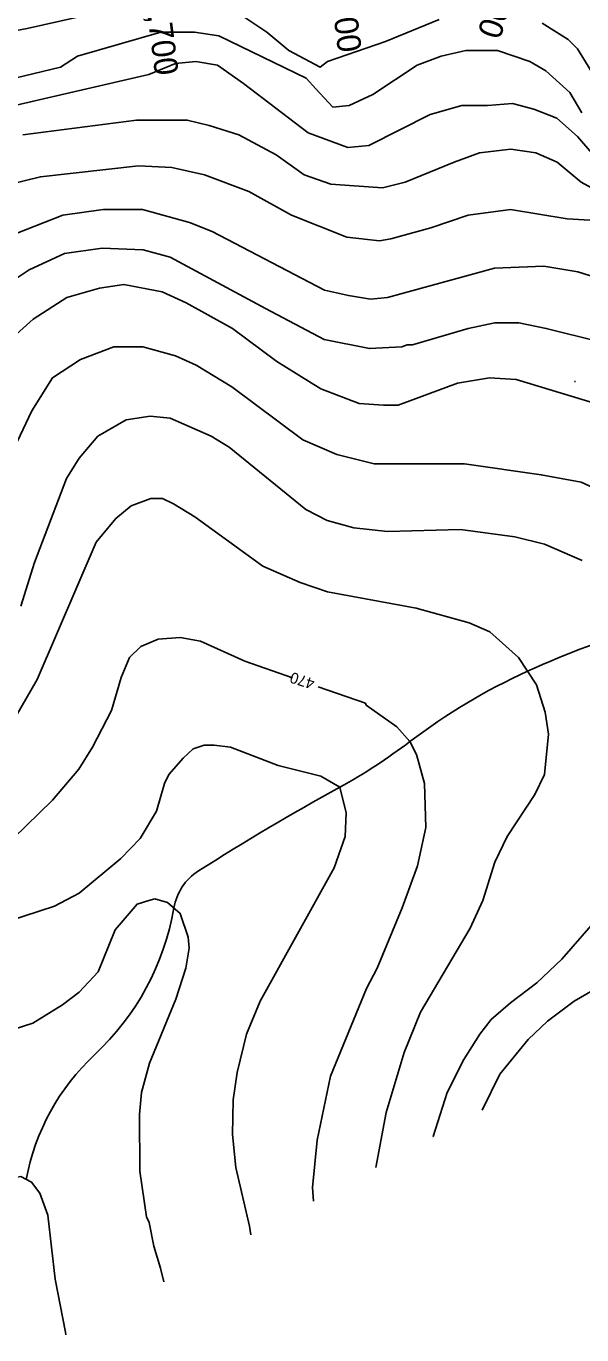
# Model space of a CAD drawing. Extents: x -510989 to -501240, y -1184665 to -1176089.
# Drawn here: x -510055 to -509751, y -1181610 to -1180894 of the extents above; entities that cross this region are included whole.
import ezdxf

# ---------------------------------------------------------------- set-up
doc = ezdxf.new("R2010")
doc.units = 0
for name, color, linetype in [('NAVRH_rozvodnice', 7, 'Continuous'), ('STAV_povodi', 7, 'Continuous'), ('STAV_USES', 7, 'Continuous'), ('trasovani_toku', 7, 'Continuous'), ('vrstevnice_01', 7, 'Continuous'), ('vrstevnice_02', 7, 'Continuous'), ('vrstevnice_04', 7, 'Continuous'), ('vrstevnice_05', 7, 'Continuous')]:
    doc.layers.add(name, color=color, linetype=linetype)

msp = doc.modelspace()

# ---------------------------------------------------------------- linework, layer by layer
at = {"layer": 'NAVRH_rozvodnice'}
for centre, radius, start, end in [((-509555.13, -1181744.99), 547.17, 106.91768, 114.35133), ((-509644.15, -1181548.32), 331.29, 114.35133, 127.3615), ((-510030.8, -1181041.89), 305.87, 298.77011, 307.3615), ((-509222.49, -1182514.03), 1373.58, 118.77011, 122.51667), ((-509944.7, -1181381.11), 30.05, 122.51667, 170.2119), ((-510115.35, -1181351.67), 143.13, 313.01677, 350.2119), ((-509932.85, -1181547.27), 124.39, 133.01677, 169.45449)]:
    msp.add_arc(centre, radius, start, end, dxfattribs=at)
at = {"layer": 'STAV_povodi'}
for centre, radius, start, end in [((-509555.13, -1181744.99), 547.17, 106.91768, 114.35133), ((-509644.15, -1181548.32), 331.29, 114.35133, 127.3615), ((-510030.8, -1181041.89), 305.87, 298.77011, 307.3615), ((-509222.49, -1182514.03), 1373.58, 118.77011, 122.51667), ((-509944.7, -1181381.11), 30.05, 122.51667, 170.2119), ((-510115.35, -1181351.67), 143.13, 313.01677, 350.2119), ((-509932.85, -1181547.27), 124.39, 133.01677, 169.45449)]:
    msp.add_arc(centre, radius, start, end, dxfattribs=at)
at = {"layer": 'STAV_USES'}
for p, q in [((-510009.99, -1180884.81), (-510054.67, -1180894.92)), ((-510054.67, -1180894.92), (-510009.99, -1180884.81)), ((-510054.67, -1180894.92), (-510106.27, -1180904.5)), ((-510106.27, -1180904.5), (-510054.67, -1180894.92))]:
    msp.add_line(p, q, dxfattribs=at)
at = {"layer": 'vrstevnice_01'}
for points in [[(-510036.31, -1180916), (-510027, -1180910), (-509981.5, -1180897), (-509963, -1180897), (-509949.69, -1180899), (-509902, -1180922), (-509896.59, -1180928)], [(-510035.91, -1180916), (-510036.31, -1180916), (-510061.31, -1180922), (-510081, -1180923), (-510090.19, -1180924), (-510112.5, -1180920), (-510123.69, -1180921), (-510137.81, -1180923), (-510148.19, -1180929), (-510154.41, -1180930), (-510163.69, -1180929), (-510165.09, -1180923), (-510162.91, -1180914), (-510160.31, -1180910), (-510158.81, -1180904)], [(-509865.41, -1180931), (-509841.19, -1180915), (-509828, -1180910), (-509814.59, -1180907), (-509797.31, -1180907), (-509779.5, -1180913), (-509770.81, -1180918), (-509757.59, -1180930), (-509751.09, -1180941)], [(-509865.41, -1180931), (-509878.41, -1180937), (-509887.31, -1180938), (-509896.59, -1180928)], [(-510057, -1180953), (-509994.81, -1180945), (-509967, -1180945), (-509955, -1180948), (-509938.81, -1180953), (-509918.31, -1180964), (-509903, -1180975), (-509888.5, -1180980), (-509860.19, -1180982), (-509847.81, -1180979), (-509821, -1180968), (-509807, -1180963), (-509790, -1180961), (-509776.31, -1180963), (-509764.5, -1180968), (-509751.5, -1180979), (-509744.09, -1180983)], [(-509740.5, -1181032), (-509753.19, -1181028), (-509771.81, -1181025), (-509798.91, -1181026), (-509857.41, -1181042), (-509866.69, -1181043), (-509878.81, -1181041), (-509891.91, -1181038), (-509953.31, -1181006), (-509965.81, -1181001), (-509991.5, -1180994), (-510013.09, -1180994), (-510035.09, -1180997), (-510060.69, -1181007)], [(-510065.91, -1181067), (-510051.31, -1181054), (-510032.81, -1181042), (-510015.09, -1181037), (-510001.69, -1181035), (-509980.81, -1181039), (-509967.59, -1181045), (-509942.31, -1181059), (-509917.91, -1181077), (-509893.91, -1181092), (-509872.91, -1181100), (-509859.69, -1181101), (-509851.5, -1181101), (-509819.19, -1181089), (-509801.59, -1181086), (-509787.09, -1181087), (-509737, -1181102)], [(-509751, -1181186), (-509771.5, -1181177), (-509787.69, -1181173), (-509817.41, -1181169), (-509857.5, -1181170), (-509875.91, -1181168), (-509890.5, -1181164), (-509902.09, -1181158), (-509944.09, -1181124), (-509953.91, -1181118), (-509976.31, -1181108), (-509987.31, -1181107), (-510000.5, -1181109), (-510015.91, -1181118), (-510026.09, -1181130), (-510033, -1181141), (-510050.59, -1181187), (-510058, -1181211)], [(-509909.43, -1181250.06), (-509935.41, -1181241), (-509959.81, -1181230), (-509970.81, -1181228), (-509983, -1181229), (-509992.31, -1181233), (-509998.59, -1181239), (-510003.19, -1181250), (-510008.41, -1181268), (-510018.81, -1181288), (-510026.31, -1181300), (-510040.69, -1181317)], [(-509897.83, -1181536.34), (-509898.5, -1181529), (-509896, -1181503), (-509888.69, -1181468), (-509869, -1181420), (-509863.09, -1181409), (-509849.41, -1181376), (-509841.09, -1181353), (-509836.41, -1181332), (-509837.09, -1181308), (-509841.5, -1181292), (-509845.19, -1181285), (-509852.31, -1181277), (-509869.19, -1181265), (-509869.5, -1181264), (-509895.37, -1181254.97)], [(-510040.69, -1181317), (-510062.19, -1181338)], [(-510066.81, -1181444), (-510051.5, -1181439), (-510035.31, -1181429), (-510026.09, -1181422), (-510015.81, -1181411), (-510006.5, -1181388), (-509994.41, -1181374), (-509988.09, -1181372), (-509984.81, -1181371), (-509977.81, -1181373), (-509970.81, -1181379), (-509966.41, -1181392), (-509966, -1181398), (-509967.81, -1181409), (-509973.31, -1181426), (-509987.59, -1181461), (-509992.09, -1181477), (-509993.19, -1181489), (-509993, -1181520), (-509989.31, -1181545), (-509987.81, -1181548), (-509985.31, -1181561), (-509981.59, -1181573), (-509979.9, -1181580.61)], [(-509832.53, -1181501.11), (-509832.5, -1181501), (-509824.81, -1181477), (-509815.59, -1181459), (-509806.91, -1181445), (-509800.69, -1181437), (-509790.19, -1181428), (-509775.69, -1181417), (-509762, -1181404), (-509741.09, -1181380)]]:
    msp.add_lwpolyline(points, dxfattribs=at)
at = {"layer": 'vrstevnice_02'}
for points in [[(-509829.19, -1180890), (-509858.59, -1180902), (-509890.31, -1180913), (-509894.31, -1180916), (-509911.5, -1180907), (-509923.5, -1180897), (-509938.19, -1180887)], [(-509454.41, -1180968), (-509465.91, -1180953), (-509489.09, -1180932), (-509506.81, -1180921), (-509536.19, -1180909), (-509564.19, -1180902), (-509585.19, -1180900), (-509611.19, -1180902), (-509641, -1180906), (-509656.31, -1180908), (-509671.41, -1180907), (-509693.5, -1180903), (-509710.31, -1180903), (-509717.59, -1180905), (-509728.5, -1180920), (-509733.41, -1180930), (-509737.5, -1180930), (-509741.31, -1180926), (-509753.41, -1180906), (-509758.5, -1180901), (-509772.81, -1180892)], [(-509988, -1180920), (-510070.19, -1180939), (-510125.81, -1180947), (-510138.69, -1180950), (-510156.91, -1180959), (-510170.91, -1180971), (-510178, -1180979), (-510181.5, -1180981), (-510191.69, -1180999), (-510200.59, -1181004), (-510204.59, -1180999), (-510206.5, -1180992), (-510207, -1180978), (-510200.69, -1180953), (-510176.19, -1180903)], [(-509988, -1180920), (-509973.5, -1180914), (-509962.31, -1180913), (-509950.5, -1180915), (-509936.31, -1180925)], [(-509802.69, -1180937), (-509816.69, -1180937), (-509834, -1180942), (-509867.59, -1180959), (-509879.09, -1180960), (-509900.81, -1180952), (-509936.31, -1180925)], [(-509777.41, -1180939), (-509789.09, -1180936), (-509802.69, -1180937)], [(-509738.81, -1180971), (-509753.41, -1180954), (-509764.81, -1180944), (-509777.41, -1180939)], [(-509724.81, -1181001), (-509759.09, -1180999), (-509790.19, -1180994), (-509813.31, -1180997), (-509833.69, -1181004), (-509855.59, -1181010), (-509861.81, -1181011), (-509879.59, -1181009), (-509910, -1180997), (-509933.31, -1180984), (-509957.5, -1180975), (-509975.41, -1180971), (-509993.59, -1180970), (-510047.31, -1180976), (-510072.19, -1180982)], [(-510067.09, -1181036), (-510053.5, -1181027), (-510034.09, -1181018), (-510013.59, -1181015), (-509991.09, -1181016), (-509976.31, -1181020), (-509924.19, -1181048), (-509892, -1181065), (-509867.31, -1181070), (-509849.59, -1181069), (-509846.69, -1181068), (-509843.81, -1181068), (-509813.31, -1181059), (-509798.69, -1181056), (-509785.59, -1181056), (-509770.59, -1181059), (-509714.09, -1181073)], [(-510060, -1181121), (-510052, -1181104), (-510040.81, -1181086), (-510025.5, -1181076), (-510007.09, -1181069), (-509991.31, -1181069), (-509973.41, -1181074), (-509962.19, -1181079), (-509942.69, -1181091), (-509903.69, -1181120), (-509885.19, -1181128), (-509864.69, -1181133), (-509815.31, -1181133), (-509773.31, -1181139), (-509751.5, -1181143), (-509721.09, -1181157)], [(-510063.59, -1181276), (-510049.19, -1181251), (-510016.91, -1181176), (-510006, -1181163), (-509997.69, -1181156), (-509986.91, -1181152), (-509980.59, -1181152), (-509974.5, -1181155), (-509962.81, -1181162), (-509925.69, -1181189), (-509905.19, -1181198), (-509890.19, -1181203), (-509841.81, -1181212), (-509812.81, -1181220), (-509801.41, -1181225), (-509785.69, -1181239), (-509775.81, -1181254), (-509771.09, -1181269), (-509769.41, -1181281), (-509771.59, -1181303), (-509776.81, -1181314), (-509792, -1181337), (-509798.69, -1181351), (-509805.31, -1181372), (-509812.19, -1181387), (-509839.31, -1181433), (-509848.31, -1181455), (-509858.09, -1181488), (-509863.75, -1181517.95)], [(-509932.24, -1181554.9), (-509932.91, -1181550), (-509940.41, -1181518), (-509942.19, -1181500), (-509941.91, -1181481), (-509939.69, -1181466), (-509934.59, -1181445), (-509927.19, -1181427), (-509886.69, -1181354), (-509880.5, -1181337), (-509880.09, -1181324), (-509883.59, -1181310), (-509893.91, -1181304), (-509917.19, -1181298), (-509943.41, -1181288), (-509952.31, -1181287), (-509957.69, -1181287), (-509963.81, -1181289), (-509969.31, -1181294), (-509977, -1181303), (-509979.5, -1181308), (-509983.81, -1181323), (-509992.81, -1181338), (-510003.41, -1181349), (-510026.19, -1181368), (-510039.59, -1181375), (-510073.31, -1181386)], [(-509744.91, -1181421), (-509755.31, -1181427), (-509769.91, -1181438), (-509780.5, -1181448), (-509796, -1181467), (-509805.56, -1181486.56)], [(-510090.59, -1181551), (-510084.5, -1181549), (-510079.19, -1181544), (-510075.59, -1181538), (-510072.41, -1181529), (-510069.91, -1181527), (-510064, -1181524), (-510058.09, -1181523), (-510052.19, -1181526), (-510047.69, -1181532), (-510043.31, -1181544), (-510039.31, -1181579), (-510033.59, -1181608), (-510033.5, -1181609.53)]]:
    msp.add_lwpolyline(points, dxfattribs=at)

# ---------------------------------------------------------------- texts
at = {"layer": 'trasovani_toku'}
for s, rotation, p in [('0,500', 251.57228, (-509794.63, -1180856.1)), ('0,600', 277.34932, (-509889.91, -1180865.46)), ('0,700', 277.30272, (-509990.05, -1180878.01))]:
    msp.add_text(s, height=13, rotation=rotation, dxfattribs=at).set_placement(p)
at = {"layer": 'vrstevnice_04'}
msp.add_text('470', height=6, rotation=162.44798, dxfattribs=at).set_placement((-509896.82, -1181250.87))
at = {"layer": 'vrstevnice_05'}
msp.add_text('.', height=6, dxfattribs=at).set_placement((-509755.96, -1181088.56))

doc.saveas('drawing.dxf')
